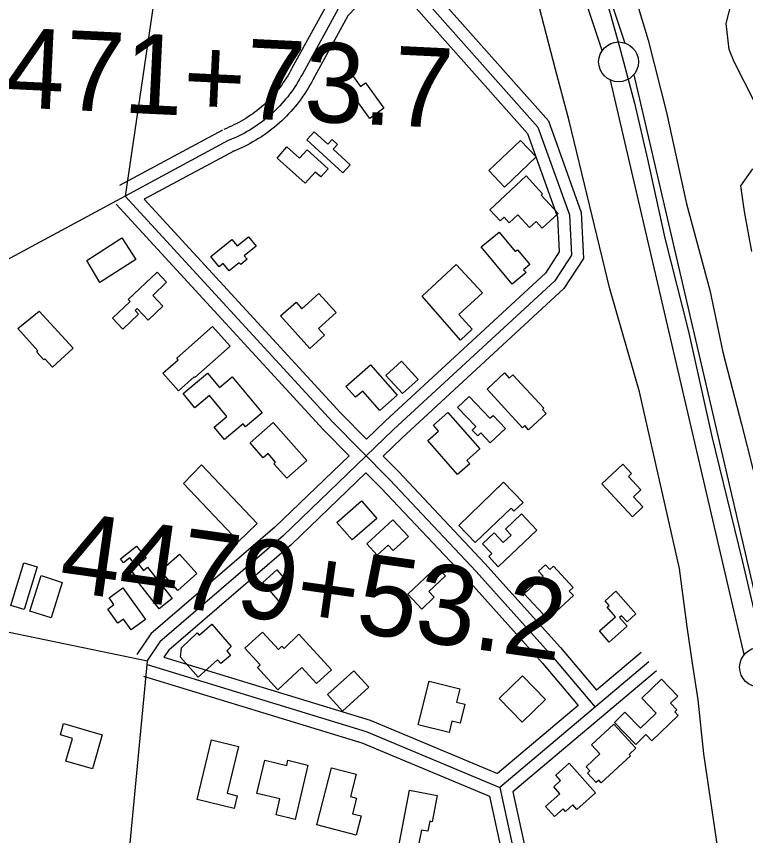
# Model space of a CAD drawing. Extents: x 3297772 to 3335630, y 634068 to 659439.
# Drawn here: x 3310876 to 3311791, y 652894 to 653921 of the extents above; entities that cross this region are included whole.
import ezdxf

# ---------------------------------------------------------------- set-up
doc = ezdxf.new("R2010")
doc.units = 0
for name, color, linetype in [('V-BLDG-OTLN', 7, 'Continuous'), ('V-FLOD-BASE', 7, 'Continuous'), ('V-LEVE-TOET', 7, 'Continuous'), ('V-ROAD-CNTR', 7, 'Continuous'), ('V-SITE-VEGE', 7, 'Continuous'), ('V-SURV-IDEN', 7, 'Continuous'), ('V-SURV-LINE', 7, 'Continuous')]:
    doc.layers.add(name, color=color, linetype=linetype)

msp = doc.modelspace()

# ---------------------------------------------------------------- linework, layer by layer
at = {"layer": 'V-BLDG-OTLN'}
for points in [[(3311319.7, 653793.4), (3311284.7, 653841.9), (3311296.1, 653850.1), (3311308, 653833.6), (3311314.5, 653838.2), (3311337.5, 653806.2)], [(3311285.9, 653725.5), (3311240.9, 653766.7), (3311250.1, 653776.8), (3311267.1, 653761.3), (3311272.4, 653767), (3311279.1, 653760.9), (3311273.7, 653755.1), (3311295, 653735.5)], [(3311469.1, 653728.2), (3311508.9, 653765.8), (3311528.5, 653745.2), (3311488.7, 653707.5)], [(3311238.7, 653712.2), (3311203.4, 653743.7), (3311215.9, 653757.7), (3311231.7, 653743.6), (3311241, 653754), (3311267.6, 653730.3), (3311258.4, 653720.1), (3311251.4, 653726.3)], [(3311470.2, 653679.1), (3311515.9, 653721.4), (3311536.6, 653699), (3311534.7, 653697.2), (3311556, 653674.1), (3311536.2, 653655.8), (3311528.5, 653664.1), (3311520.3, 653656.6), (3311505.4, 653672.7), (3311494.6, 653662.7), (3311488.4, 653669.5), (3311483.3, 653664.9)], [(3311498.3, 653585.7), (3311459.7, 653632.4), (3311482.1, 653650.9), (3311502.2, 653626.5), (3311505.1, 653628.9), (3311520.5, 653610.2), (3311512.7, 653603.8), (3311515.8, 653600.2)], [(3310964.9, 653615.3), (3311008.8, 653643.8), (3311026.2, 653616.8), (3310981.2, 653587.6)], [(3311120.2, 653620.3), (3311146.7, 653641.9), (3311153.5, 653633.6), (3311167.6, 653645), (3311177.1, 653633.4), (3311162.3, 653621.3), (3311165.9, 653616.9), (3311157.8, 653610.3), (3311156, 653612.5), (3311143.5, 653602.4), (3311136, 653611.6), (3311130.7, 653607.3)], [(3311385.3, 653570.5), (3311428.3, 653610.3), (3311461.1, 653574.8), (3311431.6, 653547.6), (3311448.4, 653529.4), (3311433.4, 653515.4)], [(3311064.8, 653588), (3311047.4, 653571.4), (3311060, 653558.2), (3311041.7, 653540.7), (3311028, 653555.1), (3311025.2, 653552.5), (3311029.5, 653547.9), (3311010, 653529.3), (3310997, 653543), (3311019, 653564), (3311016.7, 653566.4), (3311052.8, 653600.6)], [(3311244.6, 653505.1), (3311207.9, 653545.8), (3311227.2, 653563.2), (3311234.7, 653554.9), (3311255.8, 653574), (3311277.5, 653550), (3311255.3, 653530), (3311262.9, 653521.6)], [(3310905, 653551.9), (3310947.7, 653505.3), (3310921.6, 653481.4), (3310911.9, 653491.9), (3310910.7, 653490.7), (3310901.8, 653500.6), (3310903.2, 653501.9), (3310878, 653530)], [(3311077.8, 653492.7), (3311122.6, 653532.6), (3311144.5, 653508.1), (3311100.2, 653468.6), (3311099.5, 653469.4), (3311079.9, 653451.9), (3311060.2, 653474), (3311079.3, 653491)], [(3311340, 653471.3), (3311359.6, 653489.2), (3311380.5, 653466.3), (3311360.8, 653448.4)], [(3311320.7, 653484.6), (3311354.2, 653446.6), (3311332.5, 653427.4), (3311311, 653451.7), (3311302, 653443.8), (3311289.9, 653457.4)], [(3311147, 653469.4), (3311184.7, 653424.2), (3311163.9, 653406.8), (3311160.8, 653410.5), (3311137.4, 653390.9), (3311124.6, 653406.4), (3311140.5, 653419.6), (3311118.5, 653446.1), (3311100.1, 653430.8), (3311085.5, 653448.4), (3311116.3, 653474), (3311131.1, 653456.2)], [(3311499.4, 653472.1), (3311538, 653430), (3311536.4, 653428.6), (3311541.1, 653423.5), (3311519, 653403.2), (3311514.3, 653408.4), (3311511.3, 653405.7), (3311466.9, 653454.2), (3311488.8, 653474.3), (3311494.7, 653467.8)], [(3311444.5, 653444.9), (3311470.6, 653417.5), (3311474.5, 653421.2), (3311490, 653404.9), (3311471, 653386.8), (3311459.3, 653399.1), (3311455.2, 653395.3), (3311448.1, 653402.8), (3311452.8, 653407.3), (3311430, 653431.2)], [(3311417.9, 653424.7), (3311457.9, 653379), (3311441.4, 653364.6), (3311445.3, 653360.2), (3311429.9, 653346.8), (3311392.6, 653389.5), (3311406.2, 653401.4), (3311399.7, 653408.8)], [(3311198.5, 653412.3), (3311240.7, 653364.7), (3311215.5, 653342.3), (3311199.4, 653360.5), (3311201.6, 653362.5), (3311192.1, 653373.3), (3311186.2, 653368.1), (3311169.7, 653386.7)], [(3311108.6, 653359.3), (3311178.6, 653285.6), (3311154.9, 653263.1), (3311086.2, 653335.6)], [(3311649.4, 653294.1), (3311610.9, 653335.3), (3311637.2, 653359.9), (3311648.2, 653348.2), (3311644.3, 653344.5), (3311659.9, 653327.9), (3311650.5, 653319.1), (3311662.5, 653306.4)], [(3311431.5, 653283.2), (3311487.7, 653337.3), (3311512.1, 653312.1), (3311500.7, 653301.1), (3311497.1, 653304.8), (3311452.2, 653261.7)], [(3311278.3, 653287), (3311309.4, 653314.1), (3311328.6, 653292), (3311297.5, 653264.9)], [(3311315.9, 653260), (3311348.9, 653290.3), (3311368.2, 653269.3), (3311349, 653251.6), (3311342.7, 653258.4), (3311329, 653245.8)], [(3311529.4, 653277.4), (3311480.9, 653231.4), (3311469, 653244), (3311473.1, 653247.8), (3311461.4, 653260.2), (3311475.7, 653273.7), (3311487.1, 653261.7), (3311497, 653271), (3311490, 653278.3), (3311510.3, 653297.5)], [(3311041, 653230.8), (3311071.7, 653191.4), (3311055.3, 653178.6), (3311025, 653217.3), (3311026.6, 653218.6), (3311019, 653228.2), (3311025.8, 653233.5), (3311018.7, 653242.6), (3311010.8, 653236.4), (3311007, 653241.4), (3311027.2, 653257.2), (3311039.1, 653242.1), (3311029.7, 653234.7), (3311035.9, 653226.8)], [(3311057.2, 653226.1), (3311081, 653247.2), (3311102.9, 653222.7), (3311079.1, 653201.5)], [(3310869.5, 653182.7), (3310885.9, 653236.3), (3310902.6, 653231.2), (3310886.2, 653177.6)], [(3311367.4, 653196.9), (3311404, 653231.3), (3311414.7, 653219.9), (3311393.9, 653200.3), (3311400.7, 653193.1), (3311384.9, 653178.2)], [(3311550.1, 653232.1), (3311574.9, 653205.5), (3311570, 653200.9), (3311575.2, 653195.4), (3311543.2, 653165.5), (3311513.5, 653197.3), (3311537.3, 653219.5), (3311531.4, 653225.8), (3311540.1, 653233.9), (3311545.7, 653227.9)], [(3310934, 653211.7), (3310919.9, 653167.2), (3310893.1, 653175.7), (3310907.3, 653220.2)], [(3311185.5, 653211.7), (3311203.3, 653227.3), (3311219.2, 653209.2), (3311211.2, 653202.2), (3311217.7, 653194.7), (3311207.9, 653186.2)], [(3311009.8, 653204.8), (3311038.3, 653165), (3311020.4, 653152.1), (3311010.7, 653165.6), (3311003.8, 653160.7), (3310991.2, 653178.3), (3310998.8, 653183.8), (3310992.6, 653192.5)], [(3311628.5, 653200.6), (3311653.8, 653172.2), (3311642.6, 653162.2), (3311635.8, 653169.8), (3311633.2, 653167.5), (3311642.8, 653156.8), (3311620.3, 653136.9), (3311608, 653150.8), (3311628.2, 653168.7), (3311617.6, 653180.6), (3311620.1, 653182.9), (3311615, 653188.6)], [(3311128.8, 653114.4), (3311104.6, 653092.9), (3311082.1, 653118.1), (3311083.4, 653129.5), (3311103.1, 653148.3), (3311105.8, 653145.5), (3311121.4, 653159.3), (3311145.7, 653131.4), (3311140.2, 653125.9), (3311144.8, 653120), (3311132.7, 653110.1)], [(3311230.9, 653146.6), (3311271.8, 653102.2), (3311253.1, 653085), (3311234.6, 653105), (3311204.3, 653077.1), (3311178.7, 653104.9), (3311182.3, 653108.2), (3311162.9, 653129.3), (3311185, 653149.5), (3311205.1, 653127.6), (3311209.6, 653131.7), (3311212.2, 653128.8)], [(3311266.8, 653071.2), (3311299.7, 653101), (3311318.5, 653080.2), (3311285.6, 653050.4)], [(3311482.2, 653066.1), (3311511.4, 653094.5), (3311540.2, 653065), (3311510.9, 653036.5)], [(3311380.5, 653032.9), (3311394.1, 653087.9), (3311432.8, 653078.3), (3311428.6, 653061.6), (3311439, 653059), (3311433.1, 653035.3), (3311422.8, 653037.8), (3311419.2, 653023.3)], [(3311661, 653066.6), (3311685.7, 653090.5), (3311706.3, 653069.2), (3311696.9, 653060.2), (3311705.1, 653051.7), (3311702.7, 653049.3), (3311706.9, 653045), (3311673.8, 653013), (3311666.2, 653020.9), (3311653.6, 653008.6), (3311626.9, 653036.2), (3311640, 653048.8), (3311659.4, 653028.8), (3311679.1, 653047.9)], [(3310938.6, 652987.7), (3310946.8, 653016.1), (3310931.5, 653020.5), (3310935.6, 653034.6), (3310984, 653020.7), (3310971.7, 652978.1)], [(3311646.9, 652994.2), (3311610.3, 652960.2), (3311607.1, 652963.7), (3311603.9, 652960.7), (3311592.8, 652972.6), (3311595.9, 652975.5), (3311591.2, 652980.5), (3311608.5, 652996.6), (3311598, 653008), (3311625.9, 653033.9), (3311653.7, 653004), (3311645.1, 652996.1)], [(3311155.1, 653005.9), (3311141, 652947.2), (3311153.5, 652944.2), (3311149.7, 652928.2), (3311103.2, 652939.4), (3311121.1, 653014.1)], [(3311242.1, 652982.7), (3311226.2, 652914.4), (3311202.1, 652920.1), (3311206.8, 652940.1), (3311178.2, 652946.8), (3311187.9, 652988.7), (3311215.5, 652982.2), (3311217, 652988.6)], [(3311570, 652984.9), (3311603, 652947.8), (3311579.7, 652927.1), (3311574.5, 652932.9), (3311565.2, 652924.6), (3311562.5, 652927.7), (3311551.7, 652918), (3311540.4, 652930.7), (3311558.3, 652946.7), (3311550.6, 652955.4), (3311559.2, 652963.1), (3311553.2, 652969.9)], [(3311302.7, 652894.9), (3311253.2, 652907.6), (3311271.6, 652979.2), (3311302.6, 652971.2), (3311295.4, 652943.3), (3311303.3, 652941.3), (3311298.2, 652921.6), (3311308.9, 652918.8)], [(3311404.4, 652944.6), (3311398, 652911.6), (3311395, 652912.1), (3311392.6, 652899.6), (3311384.5, 652901.1), (3311379, 652872.4), (3311355.4, 652876.9), (3311369.7, 652951.2)]]:
    msp.add_lwpolyline(points, close=True, dxfattribs=at)
at = {"layer": 'V-FLOD-BASE'}
msp.add_lwpolyline([(3311618.6, 653935.7), (3311633.3, 653883.4), (3311651.9, 653812.6), (3311668.2, 653742.5), (3311690, 653643.2), (3311719.5, 653526.2), (3311749, 653394.6), (3311787, 653239.1), (3311801.7, 653176.8)], dxfattribs=at)
at = {"layer": 'V-LEVE-TOET'}
for points in [[(3311646.5, 653967.1), (3311669, 653891.8), (3311692.2, 653801), (3311717.1, 653686.4), (3311746.5, 653578), (3311762.8, 653500.3), (3311786.1, 653410.3), (3311800.8, 653352.6)], [(3311798.3, 652553.5), (3311773.3, 652765.1), (3311739, 652996.7), (3311731.9, 653064.4), (3311724.9, 653110.5), (3311717.9, 653155.9), (3311708.5, 653229), (3311658.1, 653450.5), (3311620.9, 653579.7), (3311569.8, 653790.4), (3311552.7, 653855), (3311527.1, 653953.5)]]:
    msp.add_lwpolyline(points, dxfattribs=at)
at = {"layer": 'V-ROAD-CNTR'}
for points in [[(3311102.4, 654231.1), (3311075.6, 654100.7), (3311053.2, 653969.1), (3311012.7, 653696.1), (3310820, 653592.4), (3310803, 653578.1), (3310800.9, 653568.8), (3310797.3, 653368.5), (3310748, 653223.3)], [(3311432.1, 654109.9), (3311372, 654059.6), (3311336.5, 654012.6), (3311268, 653939.8), (3311222.1, 653856.4)], [(3311441.7, 654098.4), (3311382.9, 654049.2), (3311348, 654002.9), (3311280.2, 653930.9), (3311235.2, 653849.2)], [(3311341.4, 653995.9), (3311530.7, 653782.6), (3311570.2, 653672.6), (3311572.7, 653622.1), (3311551.8, 653589.8), (3311349.7, 653403.3), (3311210.9, 653270), (3311056.4, 653137), (3311040, 653113)], [(3311361.5, 653995.9), (3311543.9, 653790.4), (3311585, 653675.5), (3311588, 653618), (3311563.4, 653580.1), (3311359.9, 653392.4), (3311336.6, 653370)], [(3311341.1, 653973.7), (3311292.4, 653922), (3311248.4, 653841.9)], [(3311341.1, 653973.7), (3311517.6, 653774.8), (3311555.3, 653669.6), (3311557.5, 653626.2), (3311540.2, 653599.6), (3311339.4, 653414.2), (3311315.5, 653391.3)], [(3311222, 653856.2), (3311220.3, 653853), (3311218.6, 653850), (3311216.9, 653847.1), (3311215, 653844.2), (3311213.2, 653841.3), (3311211.3, 653838.4), (3311209.3, 653835.6), (3311207.2, 653832.9), (3311205.1, 653830.1), (3311202.9, 653827.5), (3311200.7, 653824.8), (3311198.4, 653822.3), (3311196.1, 653819.7), (3311193.7, 653817.3), (3311191.3, 653814.8), (3311188.8, 653812.5), (3311186.3, 653810.1), (3311183.7, 653807.9), (3311181, 653805.7), (3311178.4, 653803.5), (3311175.6, 653801.4), (3311172.9, 653799.4), (3311170.1, 653797.4), (3311167.2, 653795.5), (3311164.3, 653793.6), (3311161.4, 653791.8), (3311158.4, 653790.1), (3311155.4, 653788.4), (3311152.3, 653786.8), (3311149.3, 653785.3), (3311146.2, 653783.8), (3311143, 653782.4), (3311139.9, 653781), (3311136.6, 653779.7)], [(3311235.2, 653849.2), (3311233.4, 653845.9), (3311231.6, 653842.6), (3311229.7, 653839.3), (3311227.7, 653836.1), (3311225.7, 653833), (3311223.6, 653829.9), (3311221.4, 653826.8), (3311219.2, 653823.8), (3311216.9, 653820.8), (3311214.5, 653817.9), (3311212.1, 653815), (3311209.6, 653812.2), (3311207, 653809.4), (3311204.4, 653806.7), (3311201.8, 653804.1), (3311199, 653801.5), (3311196.3, 653799), (3311193.4, 653796.5), (3311190.6, 653794.1), (3311187.6, 653791.7), (3311184.7, 653789.4), (3311181.6, 653787.2), (3311178.6, 653785), (3311175.4, 653782.9), (3311172.3, 653780.9), (3311169.1, 653778.9), (3311165.8, 653777), (3311162.5, 653775.2), (3311159.2, 653773.5), (3311155.8, 653771.8), (3311152.4, 653770.2), (3311149, 653768.6), (3311145.6, 653767.2), (3311142.1, 653765.8)], [(3311248.5, 653842.1), (3311246.6, 653838.7), (3311244.6, 653835.1), (3311242.5, 653831.6), (3311240.4, 653828.1), (3311238.2, 653824.7), (3311235.9, 653821.3), (3311233.5, 653818), (3311231.1, 653814.7), (3311228.6, 653811.5), (3311226, 653808.3), (3311223.4, 653805.2), (3311220.7, 653802.2), (3311217.9, 653799.2), (3311215.1, 653796.2), (3311212.2, 653793.3), (3311209.3, 653790.5), (3311206.3, 653787.8), (3311203.2, 653785.1), (3311200.1, 653782.5), (3311196.9, 653779.9), (3311193.7, 653777.4), (3311190.4, 653775), (3311187, 653772.7), (3311183.7, 653770.4), (3311180.2, 653768.2), (3311176.8, 653766.1), (3311173.2, 653764), (3311169.7, 653762), (3311166.1, 653760.1), (3311162.4, 653758.3), (3311158.7, 653756.6), (3311155, 653754.9), (3311151.3, 653753.3), (3311147.7, 653751.9)], [(3311135, 653779), (3311005.6, 653709.4)], [(3311142.1, 653765.8), (3311012.7, 653696.1)], [(3311149.3, 653752.6), (3311036.8, 653692.1)], [(3311012.7, 653696.1), (3311272.5, 653413.5), (3311344.8, 653340.4), (3311453.2, 653225.5), (3311547.8, 653120.1), (3311602.5, 653055.4)], [(3311036.8, 653692.1), (3311283.4, 653423.8), (3311315.5, 653391.3)], [(3311001.6, 653686), (3311261.6, 653403.1), (3311293.9, 653370.5)], [(3311293.9, 653370.5), (3311200.8, 653281.1), (3311045.1, 653147.1), (3311027.6, 653121.5)], [(3311336.6, 653370), (3311355.6, 653350.8), (3311464.3, 653235.6), (3311559.1, 653130), (3311604.3, 653076.5)], [(3311315, 653349.2), (3311221, 653258.9), (3311067.7, 653126.9), (3311061.5, 653117.9)], [(3311315, 653349.2), (3311334, 653329.9), (3311442.2, 653215.3), (3311536.5, 653110.3), (3311581.3, 653057.2)], [(3310988.2, 652692.2), (3311015.7, 652849.6), (3311040.7, 653112.9), (3310725.6, 653178.1)], [(3311061.5, 653117.9), (3311320.2, 653038.9), (3311480.1, 652971.9)], [(3311660.2, 653123.6), (3311604.3, 653076.5)], [(3311669.9, 653112.2), (3311482.8, 652954.5), (3311532.4, 652727.4), (3311573.3, 652563.5), (3311615, 652412.1), (3311674.2, 652210.4), (3311702.4, 652112.7), (3311513, 652138.8), (3311345.7, 652174.8), (3311133.9, 652216.3), (3311103, 652223), (3311031.4, 652336.2), (3310995.2, 652385.9), (3310968.4, 652425.6), (3310988.2, 652692.2)], [(3311040.3, 653108.7), (3311315.1, 653024.7), (3311482.8, 652954.5)], [(3311679.5, 653100.7), (3311499.4, 652948.9), (3311547, 652730.8), (3311587.8, 652567.3), (3311629.5, 652416.2), (3311688.6, 652214.6), (3311714.6, 652124.5)], [(3311035.9, 653094.3), (3311310, 653010.6), (3311469.8, 652943.7)], [(3311581.3, 653057.2), (3311480.1, 652971.9)], [(3311469.8, 652943.7), (3311517.7, 652724), (3311558.8, 652559.7), (3311564.2, 652539.9)]]:
    msp.add_lwpolyline(points, dxfattribs=at)
at = {"layer": 'V-SITE-VEGE'}
for points in [[(3311802, 653815.3), (3311776.8, 653864.6), (3311770.7, 653879.8), (3311766.8, 653912.5), (3311774.4, 653942.2)], [(3311799.3, 653626.7), (3311790.1, 653676.8), (3311785.4, 653708.8), (3311800.6, 653730.1)]]:
    msp.add_lwpolyline(points, dxfattribs=at)
at = {"layer": 'V-SURV-LINE'}
for points in [[(3311169.1, 655301.5), (3311639.8, 653888.1)], [(3311611.3, 653878.6), (3311140.6, 655292)], [(3311651, 653848.3), (3311818.8, 653128.1)], [(3311789.6, 653121.4), (3311621.8, 653841.5)]]:
    msp.add_lwpolyline(points, dxfattribs=at)
for centre in [(3311631.9, 653864.4), (3311808.8, 653105.3)]:
    msp.add_circle(centre, 25, dxfattribs=at)

# ---------------------------------------------------------------- texts
at = {"layer": 'V-SURV-IDEN'}
for s, rotation, p in [('4471+73.7', 357.2522, (3310786.6, 653811.6)), ('4479+53.2', 351.9752, (3310927.8, 653202))]:
    msp.add_text(s, height=100, rotation=rotation, dxfattribs=at).set_placement(p)

doc.saveas('drawing.dxf')
